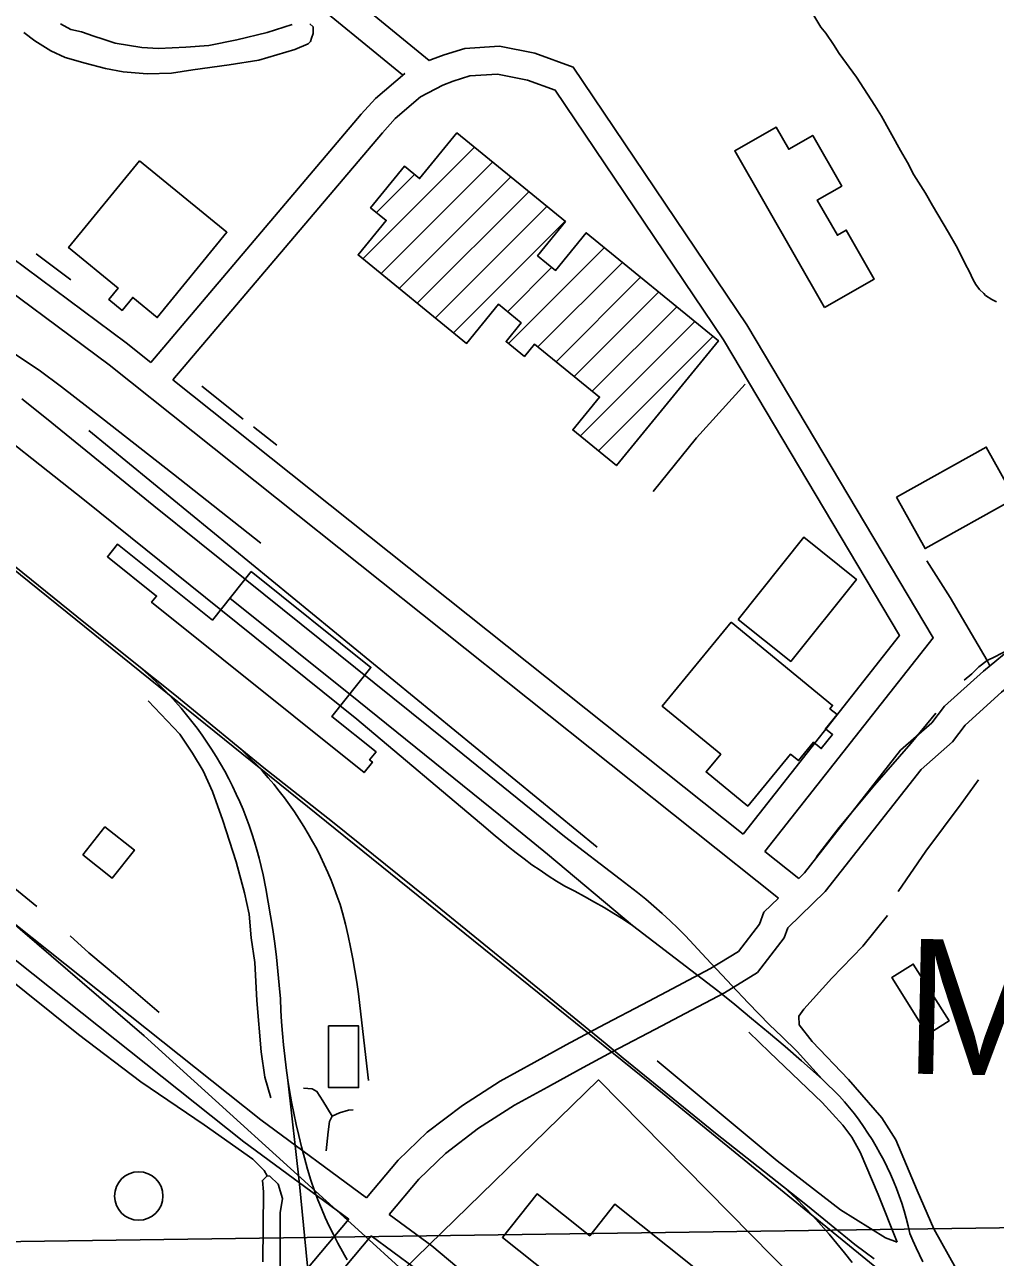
# Model space of a CAD drawing. Extents: x 3297753 to 3335611, y 652252 to 677623.
# Drawn here: x 3312458 to 3313502, y 663031 to 664357 of the extents above; entities that cross this region are included whole.
import ezdxf

# ---------------------------------------------------------------- set-up
doc = ezdxf.new("R2010")
doc.units = 0
for name, color, linetype in [('V-BLDG-OTLN', 7, 'Continuous'), ('V-DOMW-TANK', 7, 'Continuous'), ('V-RAIL-TRAK', 7, 'Continuous'), ('V-ROAD-CNTR', 7, 'Continuous'), ('V-SITE-OTLN', 7, 'Continuous'), ('V-SITE-VEGE', 7, 'Continuous'), ('V-TOPO-BNDY', 7, 'Continuous'), ('V-TOPO-GNAM-IDEN', 7, 'Continuous'), ('V-TOPO-SHOR', 7, 'Continuous')]:
    doc.layers.add(name, color=color, linetype=linetype)

msp = doc.modelspace()

# ---------------------------------------------------------------- linework, layer by layer
at = {"layer": 'V-BLDG-OTLN'}
for p, q in [((3312821.7, 664105), (3312941.6, 664224.9)), ((3312841.1, 664089.1), (3312961.1, 664209)), ((3312836.2, 664154.9), (3312877.1, 664195.7)), ((3312860.6, 664073.2), (3312980.5, 664193.1)), ((3312880.1, 664057.3), (3313000, 664177.2)), ((3312899.5, 664041.4), (3313019.5, 664161.3)), ((3312919, 664025.5), (3313038.9, 664145.4)), ((3313060.9, 664132.1), (3313061.8, 664133)), ((3312978.1, 664013.9), (3313081.2, 664117.1)), ((3312977, 664048.2), (3313024.7, 664095.9)), ((3313009.8, 664010.3), (3313100.7, 664101.2)), ((3313029.3, 663994.4), (3313120.2, 664085.3)), ((3313048.8, 663978.5), (3313139.6, 664069.4)), ((3313068.2, 663962.6), (3313159.1, 664053.5)), ((3313055.3, 663914.4), (3313178.6, 664037.6)), ((3313074.8, 663898.5), (3313198, 664021.7))]:
    msp.add_line(p, q, dxfattribs=at)
for points in [[(3313061.7, 664133), (3313203.8, 664017), (3313094.1, 663882.7), (3313047.2, 663921), (3313076, 663956.3), (3313006.1, 664013.4), (3312995.2, 664000), (3312975.5, 664016), (3312991.8, 664036.1), (3312967.3, 664056.1), (3312933, 664014.1), (3312816.5, 664109.3), (3312846.7, 664146.3), (3312829.9, 664160), (3312866.3, 664204.6), (3312882.5, 664191.3), (3312922.6, 664240.4), (3313039.3, 664145.1), (3313009.4, 664108.4), (3313028.7, 664092.6)], [(3313318, 664052.7), (3313221.4, 664221.2), (3313265.8, 664246.6), (3313279.4, 664222.9), (3313305.2, 664237.7), (3313336.4, 664183.2), (3313310, 664168.1), (3313331.7, 664130.4), (3313341.2, 664135.9), (3313371.3, 664083.2)], [(3312581.6, 664210.3), (3312675.4, 664133.5), (3312600.5, 664041.9), (3312574.2, 664063.5), (3312562.7, 664049.5), (3312548.3, 664061.3), (3312558.4, 664073.6), (3312505.2, 664117.1)], [(3313395.1, 663848.6), (3313491.7, 663902.6), (3313522.5, 663847.5), (3313425.9, 663793.5)], [(3313225, 663717.4), (3313295.5, 663805.6), (3313352.1, 663760.3), (3313281.5, 663672.1)], [(3312701.6, 663768.7), (3312830.2, 663665.7), (3312788.1, 663613.1), (3312835.7, 663574.9), (3312828.8, 663566.4), (3312831.8, 663564), (3312822.8, 663552.7), (3312594.4, 663735.8), (3312599.8, 663742.4), (3312547, 663784.7), (3312557.9, 663798.3), (3312659.8, 663716.6)], [(3313217.4, 663714.5), (3313326.6, 663624.9), (3313323.7, 663621.3), (3313331.4, 663615), (3313318.9, 663599.8), (3313326.6, 663593.5), (3313314.3, 663578.5), (3313306.1, 663585.2), (3313290, 663565.5), (3313281.4, 663572.6), (3313235.4, 663516.6), (3313190.6, 663553.3), (3313206.3, 663572.4), (3313143.3, 663624.1)], [(3312520.5, 663464.1), (3312544.3, 663494.3), (3312575.9, 663469.4), (3312552.1, 663439.2)], [(3313428.6, 663271.1), (3313390.2, 663332.3), (3313413.3, 663346.8), (3313451.7, 663285.6)], [(3312784.7, 663280.4), (3312784.7, 663213.9), (3312816.9, 663213.9), (3312816.8, 663280.4)], [(3313113.8, 662939.5), (3312971.6, 663052.9), (3313008.9, 663099.7), (3313065.4, 663054.7), (3313092.4, 663088.6), (3313233.9, 662975.8), (3313208.6, 662944), (3313144.4, 662995.2), (3313114.5, 662957.6), (3313122.9, 662951)]]:
    msp.add_lwpolyline(points, close=True, dxfattribs=at)
at = {"layer": 'V-DOMW-TANK'}
msp.add_circle((3312580.6, 663097.4), 26, dxfattribs=at)
at = {"layer": 'V-RAIL-TRAK'}
msp.add_line((3313111.6, 663388.4), (3313020.2, 663464.8), dxfattribs=at)
for points in [[(3311981.2, 664148.7), (3312075.2, 664074.3), (3312123.8, 664034.8), (3312166.9, 663999.9), (3312259, 663925.9), (3312354.3, 663849.7), (3312431.1, 663787.1), (3312514.2, 663720.6), (3312573.6, 663672.9), (3312619.4, 663636.1), (3312687.6, 663580.4), (3312715.2, 663557.8), (3312788.8, 663499.6), (3312890, 663418.2), (3312993.9, 663333.7), (3313081.9, 663261.6), (3313101.4, 663245.7), (3313200.8, 663165.1), (3313273.9, 663107.4), (3313299.6, 663086.8), (3313325, 663066.1), (3313350.3, 663045.2), (3313361.6, 663037), (3313371.3, 663029.8)], [(3312695.1, 663760.5), (3312596.8, 663839.6), (3312481.4, 663933.2), (3312455, 663954.4)], [(3312668.8, 663727.8), (3312522.4, 663845.5), (3312393.4, 663947.4)], [(3313315.4, 663223.1), (3313288.6, 663252.6), (3313272, 663268.8), (3313258.7, 663281.3), (3313235.9, 663305.1), (3313218.3, 663323.7), (3313213.3, 663329), (3313190.8, 663353), (3313168.5, 663377.2), (3313160.2, 663385.4), (3313151.8, 663393.4), (3313143.3, 663401.2), (3313134.5, 663408.9), (3313125.7, 663416.4), (3313116.7, 663423.7), (3313107.5, 663430.9), (3313098.3, 663437.9), (3313038.3, 663484.1), (3312913.8, 663584.6), (3312695.1, 663760.5)], [(3313020.2, 663464.8), (3312969.7, 663506.1), (3312817.3, 663629.2), (3312678.7, 663740.1)], [(3313012, 663447.6), (3313003.3, 663453.6), (3312994.8, 663459.8), (3312986.3, 663466.2), (3312978, 663472.8), (3312969.9, 663479.5), (3312961.8, 663486.3), (3312953.9, 663493.3), (3312815.1, 663610.1), (3312668.8, 663727.8)], [(3312573.6, 663672.9), (3312580.7, 663667.1), (3312587.6, 663661.1), (3312594.4, 663654.9), (3312601, 663648.6), (3312607.5, 663642.1), (3312613.9, 663635.5), (3312620.1, 663628.8), (3312626.1, 663621.9), (3312632, 663614.9), (3312637.7, 663607.7), (3312643.3, 663600.4), (3312648.7, 663593), (3312653.9, 663585.4), (3312659, 663577.8), (3312663.8, 663570), (3312668.5, 663562.1), (3312673, 663554.2), (3312677.4, 663546.1), (3312681.5, 663537.9), (3312685.5, 663529.6), (3312689.2, 663521.3), (3312692.8, 663512.8), (3312696.2, 663504.3), (3312699.4, 663495.7), (3312702.3, 663487), (3312705.1, 663478.3), (3312707.7, 663469.5), (3312710.1, 663460.7), (3312712.3, 663451.8), (3312714.3, 663442.8), (3312717.2, 663428.1), (3312719.9, 663413.4), (3312722.4, 663398.6), (3312724.7, 663383.8), (3312726.8, 663368.9), (3312728.7, 663354.1), (3312730.3, 663339.2), (3312731.7, 663324.2), (3312732.9, 663309.3), (3312733.5, 663296.9), (3312734.2, 663284.6), (3312735.1, 663272.2), (3312736.2, 663259.9), (3312737.6, 663247.6), (3312739.1, 663235.3), (3312741, 663222.1), (3312742.8, 663210.9), (3312744.9, 663198.7), (3312747.3, 663186.5), (3312749.8, 663174.4), (3312752.6, 663162.3), (3312755.5, 663150.3), (3312758.7, 663138.4), (3312762.1, 663126.4), (3312765.6, 663114.6), (3312769.4, 663102.8), (3312773.1, 663093.3), (3312777, 663083.8), (3312781.2, 663074.4), (3312785.5, 663065.1), (3312790, 663055.9)], [(3312687.6, 663580.4), (3312694.3, 663574), (3312700.9, 663567.5), (3312707.4, 663560.9), (3312713.7, 663554.1), (3312719.9, 663547.1), (3312725.9, 663540.1), (3312731.7, 663532.8), (3312737.3, 663525.5), (3312742.8, 663518), (3312748.1, 663510.4), (3312753.2, 663502.6), (3312758.2, 663494.8), (3312762.9, 663486.8), (3312767.5, 663478.7), (3312771.9, 663470.5), (3312776.1, 663462.3), (3312780, 663453.9), (3312783.8, 663445.4), (3312787.4, 663436.9), (3312790.8, 663428.2), (3312794, 663419.5), (3312797, 663410.7), (3312799.8, 663401.9), (3312802.9, 663389.6), (3312805.8, 663377.2), (3312808.4, 663364.8), (3312810.9, 663352.3), (3312813.1, 663339.8), (3312815.1, 663327.2), (3312816.8, 663314.7), (3312818.4, 663302.1), (3312827.7, 663221.7)], [(3313315.4, 663223.1), (3313293.2, 663242.6), (3313275.5, 663258), (3313257.6, 663273.3), (3313239.5, 663288.4), (3313221.3, 663303.3), (3313204.9, 663316.5), (3313203, 663318), (3313111.6, 663388.4), (3313101.5, 663394.9), (3313091.3, 663401.3), (3313081, 663407.5), (3313070.5, 663413.5), (3313060, 663419.3), (3313049.4, 663425), (3313038.7, 663430.4), (3313029.7, 663436), (3313020.8, 663441.7), (3313012, 663447.6)], [(3312741, 663222.1), (3312753.4, 663110.3), (3312763.5, 663007.3)], [(3313423.6, 663026.8), (3313419.9, 663034.3), (3313416.3, 663041.8), (3313412.9, 663049.5), (3313409.7, 663057.2), (3313407.9, 663065.4), (3313405.8, 663073.5), (3313403.4, 663081.6), (3313400.9, 663089.6), (3313398.2, 663097.6), (3313395.2, 663105.4), (3313392.1, 663113.2), (3313388.8, 663120.9), (3313385.2, 663128.5), (3313381.5, 663136), (3313377.5, 663143.5), (3313373.4, 663150.8), (3313369.1, 663158), (3313364.6, 663165.1), (3313359.9, 663172), (3313355, 663178.9), (3313350, 663185.6), (3313344.8, 663192.2), (3313339.4, 663198.6), (3313333.8, 663204.9), (3313315.4, 663223.1)], [(3313347.5, 663026), (3313339.5, 663036.3), (3313331.2, 663046.4), (3313322.8, 663056.4), (3313314.2, 663066.2), (3313305.5, 663075.9), (3313296.5, 663085.4), (3313287.4, 663094.8), (3313273.9, 663107.4)], [(3312790, 663055.9), (3312794.8, 663046.8), (3312799.6, 663037.8), (3312801.9, 663033.8), (3312804.7, 663028.9)]]:
    msp.add_lwpolyline(points, dxfattribs=at)
at = {"layer": 'V-ROAD-CNTR'}
for points in [[(3310084.5, 665676.5), (3311397.6, 664617.7), (3313130.1, 663219.2), (3314152.4, 662384.5)], [(3312864.1, 664303), (3312752, 664395.1), (3312471.5, 664615.7), (3312168.6, 664858.9)], [(3312892.9, 664318.2), (3312770.8, 664418.5), (3312755.5, 664430.5)], [(3313253.8, 663467.8), (3313434.7, 663697.5), (3313234.4, 664033.9), (3313047.8, 664311), (3313006.5, 664326.2), (3312968.3, 664333.6), (3312931, 664331.3), (3312909.1, 664324.5), (3312895.2, 664319.4), (3312892.9, 664318.2)], [(3312866.6, 664304.3), (3312866.6, 664304.3), (3312835.2, 664277.4), (3312819.9, 664260.4), (3312593.6, 663993.6)], [(3313230.3, 663486.5), (3313398.4, 663699.9), (3313209.1, 664017.8), (3313028.3, 664286.2), (3312998.4, 664297.2), (3312966.3, 664303.4), (3312936.4, 664301.6), (3312918.8, 664296.1), (3312907.4, 664291.9), (3312883.5, 664279.3), (3312856.2, 664255.9), (3312842.5, 664240.6), (3312617.1, 663974.9)], [(3313290.1, 663438.9), (3313296.2, 663444.9), (3313399.7, 663576.6), (3313433.4, 663606.2), (3313446.7, 663624), (3313488.8, 663661.7), (3313523.5, 663690.4), (3313619.3, 663758), (3313966.4, 663987.8), (3314220.5, 664155.7)], [(3312412.7, 664129.3), (3312567.1, 664014.8), (3312593.6, 663993.6)], [(3312849.8, 663077.7), (3312881.6, 663115.5), (3312910.4, 663143.2), (3312945.8, 663170.2), (3312984.4, 663195.2), (3313020, 663214.5), (3313054.3, 663233.4), (3313089.7, 663252.4), (3313143.1, 663280.5), (3313168.2, 663293.7), (3313210.3, 663315.8), (3313245.7, 663337.6), (3313274.6, 663375.1), (3313278.6, 663385.7), (3313318.5, 663424.8), (3313421.6, 663555.9), (3313455.5, 663585.8), (3313468.9, 663603.6), (3313508.3, 663639), (3313541.7, 663666.6), (3313636.2, 663733.3), (3313982.9, 663962.8), (3314237, 664130.7)], [(3312396.3, 664104.2), (3312548.8, 663991), (3313268.4, 663417.8)], [(3312617.1, 663974.9), (3313230.3, 663486.5)], [(3312526.9, 663920.3), (3313073.5, 663472.5)], [(3312825.6, 663095.5), (3312711.7, 663179.4), (3312183.1, 663600), (3312180.4, 663596.6)], [(3312806.3, 663072.5), (3312693.5, 663155.6), (3312187.7, 663558), (3311797.9, 663079.4)], [(3313253.8, 663467.8), (3313290.1, 663438.9)], [(3312825.6, 663095.5), (3312859.6, 663136), (3312890.8, 663166.1), (3312928.5, 663194.7), (3312969.1, 663221), (3313005.6, 663240.8), (3313040, 663259.8), (3313075.6, 663278.9), (3313129.1, 663307), (3313154.2, 663320.2), (3313195.4, 663341.9), (3313225.3, 663360.3), (3313248.1, 663389.8), (3313252.8, 663402.5), (3313268.4, 663417.8)], [(3313928.6, 662193.8), (3313680.8, 662406), (3313579.7, 662494.5), (3313301.8, 662702.5), (3312895.7, 663043.9), (3312849.8, 663077.7)], [(3312411.1, 662584.9), (3312459.9, 662646.5), (3312693.6, 662938.2), (3312806.3, 663072.5)], [(3312435.1, 662566.8), (3312483.4, 662627.8), (3312716.8, 662919.2), (3312830.5, 663054.6)], [(3313609.6, 662428.4), (3313560.8, 662471.2), (3313283.1, 662679), (3312877.2, 663020.3), (3312830.5, 663054.6)]]:
    msp.add_lwpolyline(points, dxfattribs=at)
at = {"layer": 'V-SITE-OTLN'}
msp.add_lwpolyline([(3309889, 665592.8), (3310756.4, 664885.2), (3310905.3, 664756.3), (3311028.2, 664650), (3311498.3, 664276.5), (3311586.4, 664361.5), (3312077.6, 663925), (3312095.2, 663905.1), (3312124.8, 663853.6), (3312131.2, 663813.3), (3312121.9, 663669), (3312586.6, 663269.5), (3312820.3, 663057.3), (3312864.4, 663017.2), (3313074.7, 663222.3), (3313449.7, 662841.6), (3313794.7, 662535.5), (3313961.1, 662402.5), (3314004.4, 662400.3), (3314238.5, 662553.8), (3314592.2, 662807.3)], dxfattribs=at)
at = {"layer": 'V-SITE-VEGE'}
msp.add_lwpolyline([(3313502.9, 664058.7), (3313497.7, 664061.4), (3313491, 664065.6), (3313489.3, 664067.6), (3313484.5, 664071.9), (3313480.5, 664077.3), (3313477.7, 664082.4), (3313473.2, 664091.8), (3313469.5, 664098.9), (3313463.8, 664110.7), (3313459.3, 664118.9), (3313451.2, 664133.4), (3313434.1, 664162.3), (3313426.4, 664175.7), (3313413.9, 664195.2), (3313407, 664208.5), (3313399.7, 664221.5), (3313379.3, 664258.3), (3313372, 664270), (3313364, 664282.2), (3313352.2, 664300.5), (3313333.6, 664325.9), (3313327.6, 664335.3), (3313319.1, 664347.5), (3313313.9, 664354.1), (3313296, 664384.2)], dxfattribs=at)
at = {"layer": 'V-TOPO-BNDY'}
msp.add_line((3307073.4, 662973.9), (3314097, 663071.5), dxfattribs=at)
at = {"layer": 'V-TOPO-SHOR'}
for p, q in [((3312507.5, 664082.6), (3312470.3, 664110.3)), ((3312692.9, 663932.7), (3312648.4, 663968.1)), ((3312729, 663904.5), (3312704.1, 663924.3))]:
    msp.add_line(p, q, dxfattribs=at)
for points in [[(3312762.7, 664336.3), (3312748.3, 664329.9), (3312709.8, 664318.6), (3312677.9, 664313.7), (3312638.7, 664308.1), (3312615.7, 664304.5), (3312589.7, 664303.8), (3312564, 664306), (3312545, 664309.6), (3312523, 664315.5), (3312501.4, 664321.6), (3312486.2, 664328.8), (3312468.9, 664339.4), (3312457.2, 664348.4)], [(3312496.5, 664357.8), (3312507.6, 664351.7), (3312518.9, 664349), (3312532.5, 664344.4), (3312542.3, 664341), (3312555.1, 664336.8), (3312583.8, 664332.2), (3312601.9, 664331), (3312631.1, 664332.4), (3312655.9, 664334.2), (3312686, 664340.3), (3312718.6, 664348.2), (3312745.4, 664356.9)], [(3312764.6, 664357.5), (3312768.3, 664354.3), (3312768, 664347.2), (3312766.3, 664342.4), (3312765.2, 664338.6), (3312762.7, 664336.3)], [(3312712, 663799.3), (3312617.9, 663873.5), (3312540.4, 663934.1), (3312497.7, 663967.3), (3312473.4, 663985.4), (3312447.1, 664002.7), (3312405.1, 664026.3), (3312314.7, 664080), (3312260.1, 664111.5), (3312229.8, 664127.8), (3312205, 664142.4), (3312175.4, 664157.6), (3312094.5, 664204.1), (3312048.6, 664233.9), (3312010.9, 664264.6), (3311980.9, 664291.4), (3311958, 664314), (3311951.4, 664324.6), (3311948.8, 664346.4)], [(3313232.5, 663970.1), (3313180.2, 663912.5), (3313133.7, 663855)], [(3313495.5, 663667.3), (3313492.6, 663673.3), (3313452.9, 663741), (3313428, 663780.2)], [(3313528.8, 663693.4), (3313514.5, 663684.2), (3313500.8, 663677.1), (3313492.6, 663673.3)], [(3313492.6, 663673.3), (3313483.7, 663666.4), (3313476.3, 663658.7), (3313468, 663652)], [(3312722.5, 663202.9), (3312716, 663225.3), (3312712.2, 663252.4), (3312707.6, 663307.5), (3312705.5, 663348.6), (3312701.3, 663375), (3312699.3, 663400.5), (3312694.2, 663423.5), (3312685.3, 663456.8), (3312671, 663501.3), (3312659.9, 663532.2), (3312649.8, 663554.4), (3312638.5, 663573.7), (3312624.7, 663593.8), (3312590.8, 663629.8)], [(3313437.4, 663616.7), (3313410.7, 663584), (3313371.6, 663539), (3313333.7, 663493.6), (3313309.1, 663461.9)], [(3313397.2, 663424.9), (3313426.9, 663468.2), (3313464.8, 663519), (3313483.4, 663545)], [(3312228.2, 663501.2), (3312268.4, 663466.8), (3312322.6, 663425.9), (3312385.1, 663370.3), (3312432.4, 663338.1), (3312515.8, 663271), (3312582.8, 663220.1), (3312651, 663173.9), (3312703.1, 663137.1), (3312715.5, 663124.7), (3312718.5, 663119.1)], [(3312471.2, 663408.8), (3312427.2, 663444), (3312388.1, 663478.3)], [(3313910.9, 662616), (3313781.2, 662719.5), (3313645, 662834.3), (3313559.2, 662907.9), (3313527.5, 662942.8), (3313502.7, 662971.9), (3313469.8, 663004.5), (3313459.5, 663019), (3313435.4, 663062.1), (3313417.6, 663103.4), (3313394.4, 663157.9), (3313379.4, 663181.3), (3313343.7, 663222.6), (3313304.5, 663263.6), (3313290.6, 663281.5), (3313290.4, 663290.9), (3313295.8, 663298.2), (3313325.8, 663331.7), (3313359.1, 663366), (3313385.5, 663398.9)], [(3312602.5, 663294.6), (3312560, 663331.3), (3312527.1, 663358.8), (3312506.9, 663377.2)], [(3313396, 663047.7), (3313375.5, 663099), (3313356.2, 663144.5), (3313347.2, 663160.5), (3313337.7, 663173.6), (3313315.5, 663198), (3313258.8, 663252.1), (3313236.6, 663273.7)], [(3313396, 663047.7), (3313383.3, 663052.4), (3313335.1, 663082.5), (3313266.8, 663135.3), (3313137.9, 663242.7)], [(3312788.6, 663183.4), (3312778.6, 663199.6), (3312772.1, 663209.9), (3312767, 663212.7), (3312757.6, 663213.5)], [(3312782.2, 663145.9), (3312784.4, 663166.3), (3312785.7, 663177.6), (3312788.6, 663183.4), (3312796.5, 663187), (3312806.1, 663189.6), (3312811.3, 663190.2)], [(3312732.8, 662988.6), (3312732.5, 663035.5), (3312732.7, 663079.4), (3312735, 663094.6), (3312730.5, 663110.1), (3312721.5, 663118.8), (3312718.5, 663119.1), (3312713.6, 663114.1), (3312714.6, 663101.9)], [(3312714.6, 663101.9), (3312714.1, 663026.7)]]:
    msp.add_lwpolyline(points, dxfattribs=at)

# ---------------------------------------------------------------- texts
at = {"layer": 'V-TOPO-GNAM-IDEN'}
msp.add_text('Morrisonville', height=145, rotation=358.7818, dxfattribs=at).set_placement((3313402.6, 663229.2))

doc.saveas('drawing.dxf')
